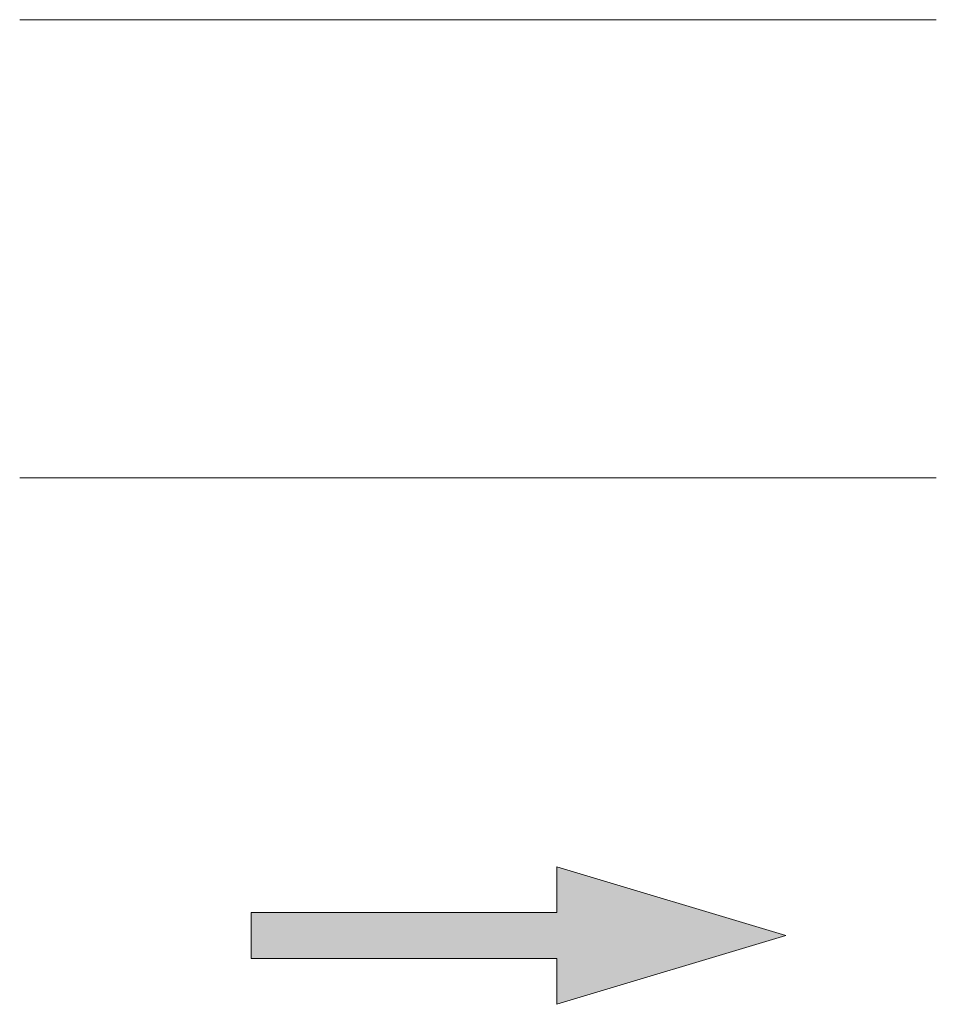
# Model space of a CAD drawing. Header units: metres. Extents: x 196651 to 397723, y 354703 to 710691.
# Tile 283 of 322: x 198859.9 to 198867.4, y 355758.12 to 355766.17. Entities that reach past the tile are written whole.
import ezdxf
from ezdxf.lldxf.tags import DXFTag

# ---------------------------------------------------------------- set-up
doc = ezdxf.new("R2010")
doc.units = ezdxf.units.M
doc.header["$MEASUREMENT"] = 0
for name, color, linetype, lineweight in [('B-WE-KG-GRENS_KADASTRAAL-G', 254, 'KG-KADASTRAAL', 18), ('N-WE-VH-KANTVERHARDING-G', 1, 'Continuous', 5), ('X-XX-AL-AANPIJLING_INRIT-S', 6, 'Continuous', 18)]:
    doc.layers.add(name, color=color, linetype=linetype, lineweight=lineweight)
doc.styles.get("Standard").update_dxf_attribs({"font": 'isocp.shx'})
tags = doc.linetypes.add('KG-KADASTRAAL', pattern='A,5.5,-2,["K",Standard,S=1.8,R=0,X=0,Y=-0.9],-2,5.5,-2,[5,NLCS.SHX,S=0.75,R=0,X=0,Y=0],-2', length=19).pattern_tags.tags
tags[6] = DXFTag(74, 10)

# ---------------------------------------------------------------- blocks, each defined once
blk = doc.blocks.new('INRIT')
at = {"layer": 'X-XX-AL-AANPIJLING_INRIT-S'}
blk.add_hatch(color=254, dxfattribs=at).paths.add_polyline_path([(-1.75, 0.075), (-1.75, -0.075), (-0.75, -0.075), (-0.75, -0.225), (0, 0), (-0.75, 0.225), (-0.75, 0.075)])
at = {"layer": 'X-XX-AL-AANPIJLING_INRIT-S', "flags": 128}
blk.add_lwpolyline([(-1.75, 0.075), (-1.75, -0.075), (-0.75, -0.075), (-0.75, -0.225), (0, 0), (-0.75, 0.225), (-0.75, 0.075)], close=True, dxfattribs=at)

msp = doc.modelspace()

# ---------------------------------------------------------------- linework, layer by layer
at = {"layer": 'B-WE-KG-GRENS_KADASTRAAL-G', "color": 142, "ltscale": 0.75, "flags": 128}
msp.add_lwpolyline([(198867.4036, 355762.4236), (198859.9036, 355762.4236)], dxfattribs=at)
at = {"layer": 'N-WE-VH-KANTVERHARDING-G', "color": 252, "flags": 128}
msp.add_lwpolyline([(198867.4036, 355766.1736), (198859.9036, 355766.1736)], dxfattribs=at)

# ---------------------------------------------------------------- block references
at = {"layer": 'X-XX-AL-AANPIJLING_INRIT-S', "xscale": 2.500000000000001, "yscale": 2.500000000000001, "zscale": 2.500000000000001}
msp.add_blockref('INRIT', (198866.1726, 355758.6786), dxfattribs=at)

doc.saveas('drawing.dxf')
